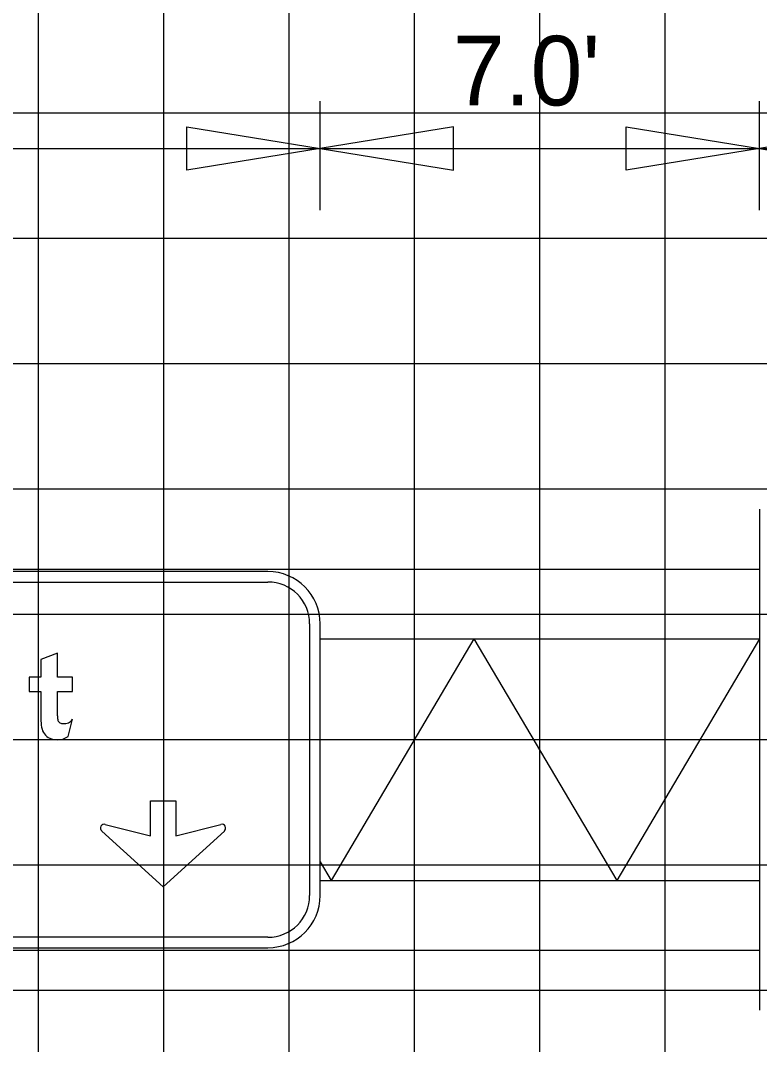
# Model space of a CAD drawing. Extents: x 1797809 to 2198143, y 249608 to 1237864.
# Drawn here: x 2196314.42 to 2196326.22, y 1237293.24 to 1237309.58 of the extents above; entities that cross this region are included whole.
import ezdxf

# ---------------------------------------------------------------- set-up
doc = ezdxf.new("R2010")
doc.units = 0
for name, color, linetype in [('GSBWFILL', 7, 'Continuous'), ('GSCOLORFILL', 7, 'Continuous'), ('GSDIMS', 7, 'Continuous'), ('GSOUTLINE', 7, 'Continuous'), ('GSSHT', 7, 'Continuous'), ('Level 55', 7, 'Continuous')]:
    doc.layers.add(name, color=color, linetype=linetype)

msp = doc.modelspace()

# ---------------------------------------------------------------- linework, layer by layer
at = {"layer": 'GSBWFILL'}
msp.add_line((2196315.184, 1237298.153), (2196315.254, 1237298.429), dxfattribs=at)
for points in [[(2196315.014, 1237298.482), (2196315.014, 1237298.871), (2196315.254, 1237298.871), (2196315.254, 1237299.101), (2196315.014, 1237299.101), (2196315.014, 1237299.484), (2196314.748, 1237299.383), (2196314.748, 1237299.101), (2196314.561, 1237299.101), (2196314.561, 1237298.871), (2196314.748, 1237298.871), (2196314.748, 1237298.401)], [(2196315.775, 1237296.749), (2196316.494, 1237296.565), (2196316.494, 1237297.125), (2196316.9, 1237297.125), (2196316.9, 1237296.565), (2196317.619, 1237296.749)], [(2196317.676, 1237296.644), (2196316.697, 1237295.754), (2196315.718, 1237296.644)]]:
    msp.add_lwpolyline(points, dxfattribs=at)
for centre, start, end in [((2196315.76, 1237296.69), 75.5925, 227.6952), ((2196317.635, 1237296.69), 312.3048, 104.4075)]:
    msp.add_arc(centre, 0.0614, start, end, dxfattribs=at)
for centre, major_axis, start_param, end_param in [((2196315.265, 1237298.401), (0, 0.517), 1.570796, 1.830698), ((2196316.682, 1237298.482), (0, 1.668), 1.570796, 1.606005), ((2196315.091, 1237298.436), (0, 0.0766), 1.74085, 2.407828), ((2196315.093, 1237298.439), (0, 0.0802), 2.407828, 3.141593), ((2196315.093, 1237298.779), (0, 0.421), 3.141593, 3.310762), ((2196315.147, 1237298.463), (0, 0.0999), 3.310762, 3.756278), ((2196315.078, 1237298.56), (0, 0.219), 3.756278, 4.071638), ((2196314.974, 1237298.324), (0, 0.216), 1.830698, 2.869526), ((2196315.014, 1237298.467), (0, 0.365), 2.869526, 3.141593), ((2196315.014, 1237298.627), (0, 0.525), 3.141593, 3.205734), ((2196315.034, 1237298.319), (0, 0.216), 3.205734, 3.427755), ((2196315.006, 1237298.416), (0, 0.317), 3.427755, 3.738844)]:
    msp.add_ellipse(centre, major_axis=major_axis, ratio=0.999991, start_param=start_param, end_param=end_param, dxfattribs=at)
at = {"layer": 'GSCOLORFILL'}
for p, q in [((2196326.215, 1237301.779), (2196326.215, 1237293.787)), ((2196318.37, 1237300.784), (2196303.043, 1237300.784)), ((2196303.043, 1237300.618), (2196318.37, 1237300.618)), ((2196319.036, 1237299.952), (2196319.036, 1237295.615)), ((2196319.202, 1237295.615), (2196319.202, 1237299.952)), ((2196315.184, 1237298.153), (2196315.254, 1237298.429)), ((2196318.37, 1237294.949), (2196303.045, 1237294.949)), ((2196303.045, 1237294.782), (2196318.37, 1237294.782))]:
    msp.add_line(p, q, dxfattribs=at)
for points in [[(2196315.014, 1237298.482), (2196315.014, 1237298.871), (2196315.254, 1237298.871), (2196315.254, 1237299.101), (2196315.014, 1237299.101), (2196315.014, 1237299.484), (2196314.748, 1237299.383), (2196314.748, 1237299.101), (2196314.561, 1237299.101), (2196314.561, 1237298.871), (2196314.748, 1237298.871), (2196314.748, 1237298.401)], [(2196315.775, 1237296.749), (2196316.494, 1237296.565), (2196316.494, 1237297.125), (2196316.9, 1237297.125), (2196316.9, 1237296.565), (2196317.619, 1237296.749)], [(2196317.676, 1237296.644), (2196316.697, 1237295.754), (2196315.718, 1237296.644)]]:
    msp.add_lwpolyline(points, dxfattribs=at)
for centre, radius, start, end in [((2196318.37, 1237299.952), 0.833, 0, 90), ((2196318.37, 1237299.952), 0.666, 0, 90), ((2196315.76, 1237296.69), 0.0614, 75.5925, 227.6952), ((2196317.635, 1237296.69), 0.0614, 312.3048, 104.4075), ((2196318.37, 1237295.615), 0.833, 270, 0), ((2196318.37, 1237295.615), 0.666, 270, 0)]:
    msp.add_arc(centre, radius, start, end, dxfattribs=at)
for centre, major_axis, start_param, end_param in [((2196315.265, 1237298.401), (0, 0.517), 1.570796, 1.830698), ((2196316.682, 1237298.482), (0, 1.668), 1.570796, 1.606005), ((2196315.091, 1237298.436), (0, 0.0766), 1.74085, 2.407828), ((2196315.093, 1237298.439), (0, 0.0802), 2.407828, 3.141593), ((2196315.093, 1237298.779), (0, 0.421), 3.141593, 3.310762), ((2196315.147, 1237298.463), (0, 0.0999), 3.310762, 3.756278), ((2196315.078, 1237298.56), (0, 0.219), 3.756278, 4.071638), ((2196314.974, 1237298.324), (0, 0.216), 1.830698, 2.869526), ((2196315.014, 1237298.467), (0, 0.365), 2.869526, 3.141593), ((2196315.014, 1237298.627), (0, 0.525), 3.141593, 3.205734), ((2196315.034, 1237298.319), (0, 0.216), 3.205734, 3.427755), ((2196315.006, 1237298.416), (0, 0.317), 3.427755, 3.738844)]:
    msp.add_ellipse(centre, major_axis=major_axis, ratio=0.999991, start_param=start_param, end_param=end_param, dxfattribs=at)
at = {"layer": 'GSDIMS'}
for p, q in [((2196319.202, 1237306.553), (2196319.202, 1237308.295)), ((2196326.215, 1237306.553), (2196326.215, 1237308.295)), ((2196302.219, 1237307.537), (2196319.202, 1237307.537)), ((2196319.202, 1237307.537), (2196326.215, 1237307.537)), ((2196326.215, 1237307.537), (2196343.198, 1237307.537)), ((2196286.079, 1237300.825), (2196326.215, 1237300.825)), ((2196319.202, 1237299.714), (2196326.215, 1237299.714)), ((2196321.658, 1237299.714), (2196319.379, 1237295.852)), ((2196321.658, 1237299.714), (2196323.936, 1237295.852)), ((2196326.215, 1237299.714), (2196323.936, 1237295.852)), ((2196319.202, 1237296.152), (2196319.379, 1237295.852)), ((2196319.202, 1237295.852), (2196326.215, 1237295.852)), ((2196286.079, 1237294.742), (2196326.215, 1237294.742))]:
    msp.add_line(p, q, dxfattribs=at)
for points in [[(2196319.202, 1237307.537), (2196317.074, 1237307.19), (2196317.074, 1237307.884)], [(2196319.202, 1237307.537), (2196321.331, 1237307.19), (2196321.331, 1237307.884)], [(2196326.215, 1237307.537), (2196324.087, 1237307.19), (2196324.087, 1237307.884)], [(2196326.215, 1237307.537), (2196328.343, 1237307.19), (2196328.343, 1237307.884)]]:
    msp.add_lwpolyline(points, close=True, dxfattribs=at)
at = {"layer": 'GSOUTLINE'}
msp.add_line((2196315.184, 1237298.153), (2196315.254, 1237298.429), dxfattribs=at)
for points in [[(2196315.014, 1237298.482), (2196315.014, 1237298.871), (2196315.254, 1237298.871), (2196315.254, 1237299.101), (2196315.014, 1237299.101), (2196315.014, 1237299.484), (2196314.748, 1237299.383), (2196314.748, 1237299.101), (2196314.561, 1237299.101), (2196314.561, 1237298.871), (2196314.748, 1237298.871), (2196314.748, 1237298.401)], [(2196315.775, 1237296.749), (2196316.494, 1237296.565), (2196316.494, 1237297.125), (2196316.9, 1237297.125), (2196316.9, 1237296.565), (2196317.619, 1237296.749)], [(2196317.676, 1237296.644), (2196316.697, 1237295.754), (2196315.718, 1237296.644)]]:
    msp.add_lwpolyline(points, dxfattribs=at)
for centre, start, end in [((2196315.76, 1237296.69), 75.5925, 227.6952), ((2196317.635, 1237296.69), 312.3048, 104.4075)]:
    msp.add_arc(centre, 0.0614, start, end, dxfattribs=at)
for centre, major_axis, start_param, end_param in [((2196315.265, 1237298.401), (0, 0.517), 1.570796, 1.830698), ((2196316.682, 1237298.482), (0, 1.668), 1.570796, 1.606005), ((2196315.091, 1237298.436), (0, 0.0766), 1.74085, 2.407828), ((2196315.093, 1237298.439), (0, 0.0802), 2.407828, 3.141593), ((2196315.093, 1237298.779), (0, 0.421), 3.141593, 3.310762), ((2196315.147, 1237298.463), (0, 0.0999), 3.310762, 3.756278), ((2196315.078, 1237298.56), (0, 0.219), 3.756278, 4.071638), ((2196314.974, 1237298.324), (0, 0.216), 1.830698, 2.869526), ((2196315.014, 1237298.467), (0, 0.365), 2.869526, 3.141593), ((2196315.014, 1237298.627), (0, 0.525), 3.141593, 3.205734), ((2196315.034, 1237298.319), (0, 0.216), 3.205734, 3.427755), ((2196315.006, 1237298.416), (0, 0.317), 3.427755, 3.738844)]:
    msp.add_ellipse(centre, major_axis=major_axis, ratio=0.999991, start_param=start_param, end_param=end_param, dxfattribs=at)
at = {"layer": 'GSSHT'}
for p, q in [((2196314.707, 1237258.106), (2196314.707, 1237318.106)), ((2196316.707, 1237258.106), (2196316.707, 1237318.106)), ((2196318.707, 1237258.106), (2196318.707, 1237318.106)), ((2196320.707, 1237258.106), (2196320.707, 1237318.106)), ((2196322.707, 1237258.106), (2196322.707, 1237318.106)), ((2196324.707, 1237258.106), (2196324.707, 1237318.106)), ((2196264.707, 1237308.106), (2196394.707, 1237308.106)), ((2196264.707, 1237306.106), (2196394.707, 1237306.106)), ((2196264.707, 1237304.106), (2196394.707, 1237304.106)), ((2196264.707, 1237302.106), (2196394.707, 1237302.106)), ((2196264.707, 1237300.106), (2196394.707, 1237300.106)), ((2196264.707, 1237298.106), (2196394.707, 1237298.106)), ((2196264.707, 1237296.106), (2196394.707, 1237296.106)), ((2196264.707, 1237294.106), (2196394.707, 1237294.106))]:
    msp.add_line(p, q, dxfattribs=at)

# ---------------------------------------------------------------- texts
at = {"layer": 'Level 55'}
msp.add_text("7.0'", height=1.1105, dxfattribs=at).set_placement((2196321.324, 1237308.225))

doc.saveas('drawing.dxf')
